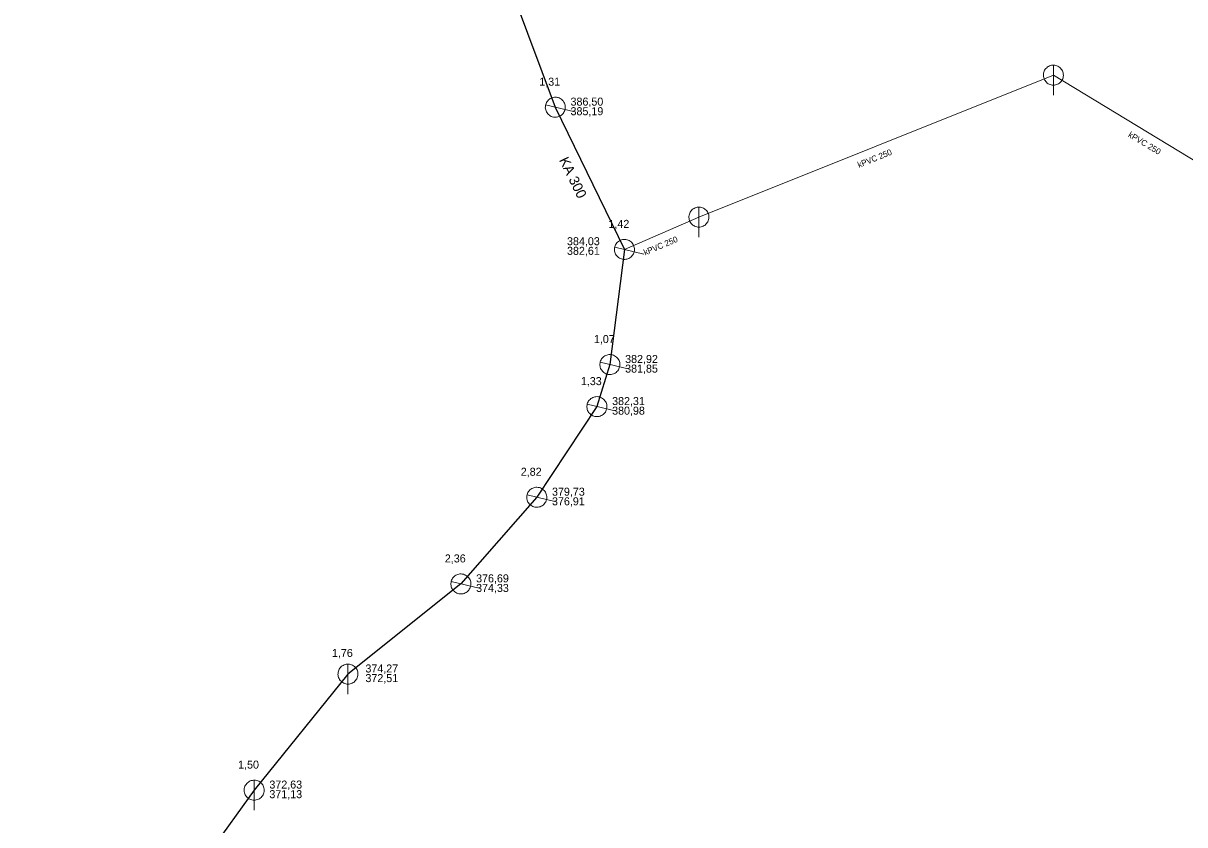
# Model space of a CAD drawing. Extents: x -809028 to -807737, y -990545 to -989489.
# Drawn here: x -808806.6 to -808690.5, y -990196.1 to -990116 of the extents above; entities that cross this region are included whole.
import ezdxf

# ---------------------------------------------------------------- set-up
doc = ezdxf.new("R2010")
doc.units = 0
doc.header["$LTSCALE"] = 0.32
for name, color, linetype, lineweight in [('1', 7, 'Continuous', 13), ('11', 7, 'Continuous', 13), ('14', 7, 'Continuous', 25), ('22', 7, 'Continuous', 13)]:
    doc.layers.add(name, color=color, linetype=linetype, lineweight=lineweight)

msp = doc.modelspace()

# ---------------------------------------------------------------- linework, layer by layer
at = {"layer": '11'}
for p, q in [((-808703.609, -990121.21), (-808739.03, -990135.399)), ((-808683.232, -990133.571), (-808703.609, -990121.21)), ((-808739.03, -990135.399), (-808746.469, -990138.629))]:
    msp.add_line(p, q, dxfattribs=at)
at = {"layer": '14'}
for p, q in [((-808758.521, -990110.679), (-808753.379, -990124.417)), ((-808753.379, -990124.417), (-808746.469, -990138.629)), ((-808746.469, -990138.629), (-808747.924, -990150.141)), ((-808747.924, -990150.141), (-808749.225, -990154.345)), ((-808749.225, -990154.345), (-808755.231, -990163.403)), ((-808755.231, -990163.403), (-808762.817, -990172.066)), ((-808762.817, -990172.066), (-808774.098, -990181.076)), ((-808774.098, -990181.076), (-808783.475, -990192.677)), ((-808783.475, -990192.677), (-808806.55, -990224.558))]:
    msp.add_line(p, q, dxfattribs=at)
at = {"layer": '22'}
for p, q in [((-808703.609, -990123.21), (-808703.608, -990120.21)), ((-808751.433, -990124.882), (-808754.351, -990124.184)), ((-808739.03, -990137.399), (-808739.029, -990134.399)), ((-808744.523, -990139.094), (-808747.441, -990138.396)), ((-808745.978, -990150.606), (-808748.896, -990149.908)), ((-808747.279, -990154.81), (-808750.197, -990154.112)), ((-808753.285, -990163.868), (-808756.203, -990163.17)), ((-808760.871, -990172.531), (-808763.789, -990171.833)), ((-808774.099, -990183.076), (-808774.098, -990180.076)), ((-808783.475, -990194.677), (-808783.474, -990191.677))]:
    msp.add_line(p, q, dxfattribs=at)
for points in [[(-808702.609, -990121.21), (-808702.614, -990121.101), (-808702.632, -990120.993), (-808702.662, -990120.887), (-808702.702, -990120.786), (-808702.754, -990120.689), (-808702.816, -990120.599), (-808702.888, -990120.516), (-808702.968, -990120.442), (-808703.056, -990120.376), (-808703.15, -990120.321), (-808703.25, -990120.276), (-808703.355, -990120.243), (-808703.462, -990120.221), (-808703.571, -990120.211), (-808703.681, -990120.213), (-808703.789, -990120.227), (-808703.896, -990120.252), (-808703.999, -990120.289), (-808704.097, -990120.338), (-808704.189, -990120.396), (-808704.275, -990120.465), (-808704.352, -990120.542), (-808704.421, -990120.628), (-808704.48, -990120.72), (-808704.528, -990120.818), (-808704.565, -990120.921), (-808704.591, -990121.028), (-808704.605, -990121.136), (-808704.608, -990121.246), (-808704.598, -990121.355), (-808704.577, -990121.462), (-808704.543, -990121.566), (-808704.499, -990121.666), (-808704.444, -990121.761), (-808704.378, -990121.849), (-808704.304, -990121.929), (-808704.221, -990122.001), (-808704.131, -990122.063), (-808704.035, -990122.115), (-808703.933, -990122.156), (-808703.828, -990122.186), (-808703.72, -990122.204), (-808703.61, -990122.21), (-808703.501, -990122.204), (-808703.393, -990122.186), (-808703.288, -990122.157), (-808703.186, -990122.116), (-808703.089, -990122.064), (-808702.999, -990122.002), (-808702.916, -990121.931), (-808702.841, -990121.851), (-808702.776, -990121.763), (-808702.72, -990121.669), (-808702.676, -990121.569), (-808702.642, -990121.465), (-808702.62, -990121.357), (-808702.61, -990121.248)], [(-808753.145, -990123.444), (-808753.253, -990123.425), (-808753.362, -990123.417), (-808753.472, -990123.421), (-808753.58, -990123.437), (-808753.686, -990123.465), (-808753.788, -990123.504), (-808753.885, -990123.555), (-808753.976, -990123.615), (-808754.061, -990123.686), (-808754.136, -990123.764), (-808754.203, -990123.851), (-808754.26, -990123.946), (-808754.306, -990124.044), (-808754.341, -990124.148), (-808754.365, -990124.256), (-808754.376, -990124.364), (-808754.377, -990124.474), (-808754.365, -990124.583), (-808754.34, -990124.689), (-808754.305, -990124.792), (-808754.258, -990124.892), (-808754.201, -990124.985), (-808754.133, -990125.072), (-808754.058, -990125.151), (-808753.973, -990125.22), (-808753.882, -990125.28), (-808753.784, -990125.33), (-808753.682, -990125.369), (-808753.576, -990125.397), (-808753.467, -990125.412), (-808753.358, -990125.417), (-808753.249, -990125.408), (-808753.142, -990125.388), (-808753.036, -990125.357), (-808752.936, -990125.313), (-808752.841, -990125.26), (-808752.751, -990125.196), (-808752.67, -990125.123), (-808752.597, -990125.042), (-808752.533, -990124.952), (-808752.48, -990124.857), (-808752.437, -990124.756), (-808752.406, -990124.65), (-808752.386, -990124.543), (-808752.379, -990124.434), (-808752.382, -990124.325), (-808752.398, -990124.216), (-808752.426, -990124.11), (-808752.466, -990124.008), (-808752.516, -990123.91), (-808752.576, -990123.819), (-808752.646, -990123.735), (-808752.725, -990123.659), (-808752.812, -990123.593), (-808752.905, -990123.536), (-808753.005, -990123.489), (-808753.109, -990123.454)], [(-808738.03, -990135.399), (-808738.035, -990135.29), (-808738.053, -990135.182), (-808738.083, -990135.076), (-808738.123, -990134.975), (-808738.175, -990134.878), (-808738.237, -990134.788), (-808738.309, -990134.705), (-808738.389, -990134.631), (-808738.477, -990134.565), (-808738.571, -990134.51), (-808738.671, -990134.465), (-808738.776, -990134.432), (-808738.883, -990134.41), (-808738.992, -990134.4), (-808739.102, -990134.402), (-808739.21, -990134.416), (-808739.317, -990134.441), (-808739.42, -990134.478), (-808739.518, -990134.527), (-808739.61, -990134.585), (-808739.696, -990134.654), (-808739.773, -990134.731), (-808739.842, -990134.817), (-808739.901, -990134.909), (-808739.949, -990135.007), (-808739.986, -990135.11), (-808740.012, -990135.217), (-808740.026, -990135.325), (-808740.029, -990135.435), (-808740.019, -990135.544), (-808739.998, -990135.651), (-808739.964, -990135.755), (-808739.92, -990135.855), (-808739.865, -990135.95), (-808739.799, -990136.038), (-808739.725, -990136.118), (-808739.642, -990136.19), (-808739.552, -990136.252), (-808739.456, -990136.304), (-808739.354, -990136.345), (-808739.249, -990136.375), (-808739.141, -990136.393), (-808739.031, -990136.399), (-808738.922, -990136.393), (-808738.814, -990136.375), (-808738.709, -990136.346), (-808738.607, -990136.305), (-808738.51, -990136.253), (-808738.42, -990136.191), (-808738.337, -990136.12), (-808738.262, -990136.04), (-808738.197, -990135.952), (-808738.141, -990135.858), (-808738.097, -990135.758), (-808738.063, -990135.654), (-808738.041, -990135.546), (-808738.031, -990135.437)], [(-808746.235, -990137.656), (-808746.343, -990137.637), (-808746.452, -990137.629), (-808746.562, -990137.633), (-808746.67, -990137.649), (-808746.776, -990137.677), (-808746.878, -990137.716), (-808746.975, -990137.767), (-808747.066, -990137.827), (-808747.151, -990137.898), (-808747.226, -990137.976), (-808747.293, -990138.063), (-808747.35, -990138.158), (-808747.396, -990138.256), (-808747.431, -990138.36), (-808747.455, -990138.468), (-808747.466, -990138.576), (-808747.467, -990138.686), (-808747.455, -990138.795), (-808747.43, -990138.901), (-808747.395, -990139.004), (-808747.348, -990139.104), (-808747.291, -990139.197), (-808747.223, -990139.284), (-808747.148, -990139.363), (-808747.063, -990139.432), (-808746.972, -990139.492), (-808746.874, -990139.542), (-808746.772, -990139.581), (-808746.666, -990139.609), (-808746.557, -990139.624), (-808746.448, -990139.629), (-808746.339, -990139.62), (-808746.232, -990139.6), (-808746.126, -990139.569), (-808746.026, -990139.525), (-808745.931, -990139.472), (-808745.841, -990139.408), (-808745.76, -990139.335), (-808745.687, -990139.254), (-808745.623, -990139.164), (-808745.57, -990139.069), (-808745.527, -990138.968), (-808745.496, -990138.862), (-808745.476, -990138.755), (-808745.469, -990138.646), (-808745.472, -990138.537), (-808745.488, -990138.428), (-808745.516, -990138.322), (-808745.556, -990138.22), (-808745.606, -990138.122), (-808745.666, -990138.031), (-808745.736, -990137.947), (-808745.815, -990137.871), (-808745.902, -990137.805), (-808745.995, -990137.748), (-808746.095, -990137.701), (-808746.199, -990137.666)], [(-808747.69, -990149.168), (-808747.798, -990149.149), (-808747.907, -990149.141), (-808748.017, -990149.145), (-808748.125, -990149.161), (-808748.231, -990149.189), (-808748.333, -990149.228), (-808748.43, -990149.279), (-808748.521, -990149.339), (-808748.606, -990149.41), (-808748.681, -990149.488), (-808748.748, -990149.575), (-808748.805, -990149.67), (-808748.851, -990149.768), (-808748.886, -990149.872), (-808748.91, -990149.98), (-808748.921, -990150.088), (-808748.922, -990150.198), (-808748.91, -990150.307), (-808748.885, -990150.413), (-808748.85, -990150.516), (-808748.803, -990150.616), (-808748.746, -990150.709), (-808748.678, -990150.796), (-808748.603, -990150.875), (-808748.518, -990150.944), (-808748.427, -990151.004), (-808748.329, -990151.054), (-808748.227, -990151.093), (-808748.121, -990151.121), (-808748.012, -990151.136), (-808747.903, -990151.141), (-808747.794, -990151.132), (-808747.687, -990151.112), (-808747.581, -990151.081), (-808747.481, -990151.037), (-808747.386, -990150.984), (-808747.296, -990150.92), (-808747.215, -990150.847), (-808747.142, -990150.766), (-808747.078, -990150.676), (-808747.025, -990150.581), (-808746.982, -990150.48), (-808746.951, -990150.374), (-808746.931, -990150.267), (-808746.924, -990150.158), (-808746.927, -990150.049), (-808746.943, -990149.94), (-808746.971, -990149.834), (-808747.011, -990149.732), (-808747.061, -990149.634), (-808747.121, -990149.543), (-808747.191, -990149.459), (-808747.27, -990149.383), (-808747.357, -990149.317), (-808747.45, -990149.26), (-808747.55, -990149.213), (-808747.654, -990149.178)], [(-808748.991, -990153.372), (-808749.099, -990153.353), (-808749.208, -990153.345), (-808749.318, -990153.349), (-808749.426, -990153.365), (-808749.532, -990153.393), (-808749.634, -990153.432), (-808749.731, -990153.483), (-808749.822, -990153.543), (-808749.907, -990153.614), (-808749.982, -990153.692), (-808750.049, -990153.779), (-808750.106, -990153.874), (-808750.152, -990153.972), (-808750.187, -990154.076), (-808750.211, -990154.184), (-808750.222, -990154.292), (-808750.223, -990154.402), (-808750.211, -990154.511), (-808750.186, -990154.617), (-808750.151, -990154.72), (-808750.104, -990154.82), (-808750.047, -990154.913), (-808749.979, -990155), (-808749.904, -990155.079), (-808749.819, -990155.148), (-808749.728, -990155.208), (-808749.63, -990155.258), (-808749.528, -990155.297), (-808749.422, -990155.325), (-808749.313, -990155.34), (-808749.204, -990155.345), (-808749.095, -990155.336), (-808748.988, -990155.316), (-808748.882, -990155.285), (-808748.782, -990155.241), (-808748.687, -990155.188), (-808748.597, -990155.124), (-808748.516, -990155.051), (-808748.443, -990154.97), (-808748.379, -990154.88), (-808748.326, -990154.785), (-808748.283, -990154.684), (-808748.252, -990154.578), (-808748.232, -990154.471), (-808748.225, -990154.362), (-808748.228, -990154.253), (-808748.244, -990154.144), (-808748.272, -990154.038), (-808748.312, -990153.936), (-808748.362, -990153.838), (-808748.422, -990153.747), (-808748.492, -990153.663), (-808748.571, -990153.587), (-808748.658, -990153.521), (-808748.751, -990153.464), (-808748.851, -990153.417), (-808748.955, -990153.382)], [(-808754.997, -990162.43), (-808755.105, -990162.411), (-808755.214, -990162.403), (-808755.324, -990162.407), (-808755.432, -990162.423), (-808755.538, -990162.451), (-808755.64, -990162.49), (-808755.737, -990162.541), (-808755.828, -990162.601), (-808755.913, -990162.672), (-808755.988, -990162.75), (-808756.055, -990162.837), (-808756.112, -990162.932), (-808756.158, -990163.03), (-808756.193, -990163.134), (-808756.217, -990163.242), (-808756.228, -990163.35), (-808756.229, -990163.46), (-808756.217, -990163.569), (-808756.192, -990163.675), (-808756.157, -990163.778), (-808756.11, -990163.878), (-808756.053, -990163.971), (-808755.985, -990164.058), (-808755.91, -990164.137), (-808755.825, -990164.206), (-808755.734, -990164.266), (-808755.636, -990164.316), (-808755.534, -990164.355), (-808755.428, -990164.383), (-808755.319, -990164.398), (-808755.21, -990164.403), (-808755.101, -990164.394), (-808754.994, -990164.374), (-808754.888, -990164.343), (-808754.788, -990164.299), (-808754.693, -990164.246), (-808754.603, -990164.182), (-808754.522, -990164.109), (-808754.449, -990164.028), (-808754.385, -990163.938), (-808754.332, -990163.843), (-808754.289, -990163.742), (-808754.258, -990163.636), (-808754.238, -990163.529), (-808754.231, -990163.42), (-808754.234, -990163.311), (-808754.25, -990163.202), (-808754.278, -990163.096), (-808754.318, -990162.994), (-808754.368, -990162.896), (-808754.428, -990162.805), (-808754.498, -990162.721), (-808754.577, -990162.645), (-808754.664, -990162.579), (-808754.757, -990162.522), (-808754.857, -990162.475), (-808754.961, -990162.44)], [(-808762.583, -990171.093), (-808762.691, -990171.074), (-808762.8, -990171.066), (-808762.91, -990171.07), (-808763.018, -990171.086), (-808763.124, -990171.114), (-808763.226, -990171.153), (-808763.323, -990171.204), (-808763.414, -990171.264), (-808763.499, -990171.335), (-808763.574, -990171.413), (-808763.641, -990171.5), (-808763.698, -990171.595), (-808763.744, -990171.693), (-808763.779, -990171.797), (-808763.803, -990171.905), (-808763.814, -990172.013), (-808763.815, -990172.123), (-808763.803, -990172.232), (-808763.778, -990172.338), (-808763.743, -990172.441), (-808763.696, -990172.541), (-808763.639, -990172.634), (-808763.571, -990172.721), (-808763.496, -990172.8), (-808763.411, -990172.869), (-808763.32, -990172.929), (-808763.222, -990172.979), (-808763.12, -990173.018), (-808763.014, -990173.046), (-808762.905, -990173.061), (-808762.796, -990173.066), (-808762.687, -990173.057), (-808762.58, -990173.037), (-808762.474, -990173.006), (-808762.374, -990172.962), (-808762.279, -990172.909), (-808762.189, -990172.845), (-808762.108, -990172.772), (-808762.035, -990172.691), (-808761.971, -990172.601), (-808761.918, -990172.506), (-808761.875, -990172.405), (-808761.844, -990172.299), (-808761.824, -990172.192), (-808761.817, -990172.083), (-808761.82, -990171.974), (-808761.836, -990171.865), (-808761.864, -990171.759), (-808761.904, -990171.657), (-808761.954, -990171.559), (-808762.014, -990171.468), (-808762.084, -990171.384), (-808762.163, -990171.308), (-808762.25, -990171.242), (-808762.343, -990171.185), (-808762.443, -990171.138), (-808762.547, -990171.103)], [(-808773.099, -990181.076), (-808773.104, -990180.967), (-808773.122, -990180.859), (-808773.152, -990180.753), (-808773.192, -990180.652), (-808773.244, -990180.555), (-808773.306, -990180.465), (-808773.378, -990180.382), (-808773.458, -990180.308), (-808773.546, -990180.242), (-808773.64, -990180.187), (-808773.74, -990180.142), (-808773.845, -990180.109), (-808773.952, -990180.087), (-808774.061, -990180.077), (-808774.171, -990180.079), (-808774.279, -990180.093), (-808774.386, -990180.118), (-808774.489, -990180.155), (-808774.587, -990180.204), (-808774.679, -990180.262), (-808774.765, -990180.331), (-808774.842, -990180.408), (-808774.911, -990180.494), (-808774.97, -990180.586), (-808775.018, -990180.684), (-808775.055, -990180.787), (-808775.081, -990180.894), (-808775.095, -990181.002), (-808775.098, -990181.112), (-808775.088, -990181.221), (-808775.067, -990181.328), (-808775.033, -990181.432), (-808774.989, -990181.532), (-808774.934, -990181.627), (-808774.868, -990181.715), (-808774.794, -990181.795), (-808774.711, -990181.867), (-808774.621, -990181.929), (-808774.525, -990181.981), (-808774.423, -990182.022), (-808774.318, -990182.052), (-808774.21, -990182.07), (-808774.1, -990182.076), (-808773.991, -990182.07), (-808773.883, -990182.052), (-808773.778, -990182.023), (-808773.676, -990181.982), (-808773.579, -990181.93), (-808773.489, -990181.868), (-808773.406, -990181.797), (-808773.331, -990181.717), (-808773.266, -990181.629), (-808773.21, -990181.535), (-808773.166, -990181.435), (-808773.132, -990181.331), (-808773.11, -990181.223), (-808773.1, -990181.114)], [(-808782.475, -990192.677), (-808782.48, -990192.568), (-808782.498, -990192.46), (-808782.528, -990192.354), (-808782.568, -990192.253), (-808782.62, -990192.156), (-808782.682, -990192.066), (-808782.754, -990191.983), (-808782.834, -990191.909), (-808782.922, -990191.843), (-808783.016, -990191.788), (-808783.116, -990191.743), (-808783.221, -990191.71), (-808783.328, -990191.688), (-808783.437, -990191.678), (-808783.547, -990191.68), (-808783.655, -990191.694), (-808783.762, -990191.719), (-808783.865, -990191.756), (-808783.963, -990191.805), (-808784.055, -990191.863), (-808784.141, -990191.932), (-808784.218, -990192.009), (-808784.287, -990192.095), (-808784.346, -990192.187), (-808784.394, -990192.285), (-808784.431, -990192.388), (-808784.457, -990192.495), (-808784.471, -990192.603), (-808784.474, -990192.713), (-808784.464, -990192.822), (-808784.443, -990192.929), (-808784.409, -990193.033), (-808784.365, -990193.133), (-808784.31, -990193.228), (-808784.244, -990193.316), (-808784.17, -990193.396), (-808784.087, -990193.468), (-808783.997, -990193.53), (-808783.901, -990193.582), (-808783.799, -990193.623), (-808783.694, -990193.653), (-808783.586, -990193.671), (-808783.476, -990193.677), (-808783.367, -990193.671), (-808783.259, -990193.653), (-808783.154, -990193.624), (-808783.052, -990193.583), (-808782.955, -990193.531), (-808782.865, -990193.469), (-808782.782, -990193.398), (-808782.707, -990193.318), (-808782.642, -990193.23), (-808782.586, -990193.136), (-808782.542, -990193.036), (-808782.508, -990192.932), (-808782.486, -990192.824), (-808782.476, -990192.715)]]:
    msp.add_lwpolyline(points, close=True, dxfattribs=at)

# ---------------------------------------------------------------- texts
at = {"layer": '1'}
for s, p in [('1,31', (-808754.979, -990122.264)), ('1,42', (-808748.069, -990136.477)), ('1,07', (-808749.524, -990147.989)), ('1,33', (-808750.825, -990152.193)), ('2,82', (-808756.831, -990161.251)), ('2,36', (-808764.417, -990169.914)), ('1,76', (-808775.698, -990179.364)), ('1,50', (-808785.075, -990190.525))]:
    msp.add_text(s, height=0.8, dxfattribs=at).set_placement(p)
for s, height, rotation, p in [('kPVC 250', 0.6, 329, (-808696.194, -990127.334)), ('KA 300', 1, 296, (-808753.021, -990129.692)), ('kPVC 250', 0.6, 22, (-808723.03, -990130.487)), ('kPVC 250', 0.6, 23, (-808744.397, -990139.245))]:
    msp.add_text(s, height=height, rotation=rotation, dxfattribs=at).set_placement(p)
at = {"layer": '14'}
for s, p in [('386,50', (-808751.857, -990124.257)), ('385,19', (-808751.857, -990125.217)), ('384,03', (-808752.209, -990138.21)), ('382,61', (-808752.209, -990139.17)), ('382,92', (-808746.402, -990149.981)), ('381,85', (-808746.402, -990150.941)), ('382,31', (-808747.703, -990154.185)), ('380,98', (-808747.703, -990155.145)), ('379,73', (-808753.709, -990163.243)), ('376,91', (-808753.709, -990164.203)), ('376,69', (-808761.295, -990171.906)), ('374,33', (-808761.295, -990172.866)), ('374,27', (-808772.356, -990180.915)), ('372,51', (-808772.356, -990181.875)), ('372,63', (-808781.953, -990192.517)), ('371,13', (-808781.953, -990193.477))]:
    msp.add_text(s, height=0.8, dxfattribs=at).set_placement(p)

doc.saveas('drawing.dxf')
